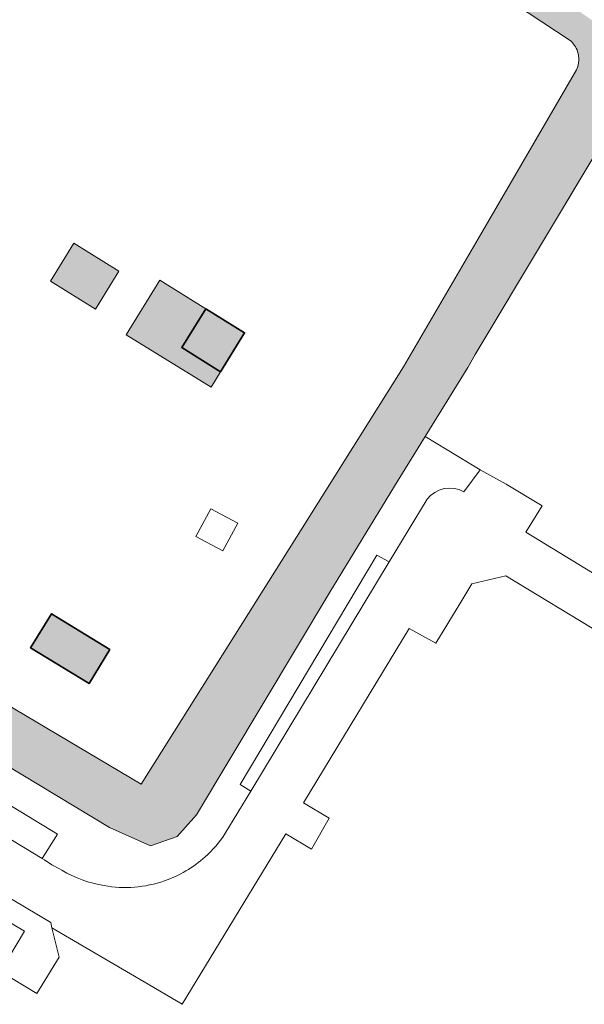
# Model space of a CAD drawing. Header units: metres. Extents: x 125349 to 128236, y 501602 to 503797.
# Tile 488 of 656: x 127280 to 127326, y 502188 to 502268. Entities that reach past the tile are written whole.
import ezdxf

# ---------------------------------------------------------------- set-up
doc = ezdxf.new("R2010")
doc.units = ezdxf.units.M
for name, color, linetype, lineweight in [('B-WE-GK-BESCHOEIING-G', 130, 'GK-BESCHOEIING-SO', 18), ('B-WE-GR-BEPLANTING_CULTUUR_HEESTERS-GV', 90, 'CONTINUOUS', 18), ('B-WE-OG-BEBOUWING-GV', 7, 'CONTINUOUS', 35), ('B-WE-OG-BEBOUWING_OVERBOUWING-GV', 7, 'CONTINUOUS', 18), ('B-WE-OG-BEBOUWING_SCHUUR-GV', 7, 'CONTINUOUS', 18), ('B-WE-OG-TERREIN_ERF-GV', 7, 'CONTINUOUS', 18), ('B-WE-OG-WATER_SLOOT-GV', 120, 'CONTINUOUS', 18), ('B-WE-VH-OPENVERHARDING_BETONSTRAATSTEEN-GV', 90, 'CONTINUOUS', 18)]:
    doc.layers.add(name, color=color, linetype=linetype, lineweight=lineweight)
for name, color, linetype, lineweight, true_color in [('B-WE-OG-BEBOUWING-V', 7, 'CONTINUOUS', 18, 0xcc646e), ('B-WE-OG-BEBOUWING_OVERBOUWING-V', 7, 'CONTINUOUS', 18, 0xcc646e), ('B-WE-OG-BEBOUWING_SCHUUR-V', 7, 'CONTINUOUS', 18, 0xcc646e), ('B-WE-OG-WATER_SLOOT-V', 7, 'CONTINUOUS', 18, 0x73e9ff)]:
    doc.layers.add(name, color=color, linetype=linetype, lineweight=lineweight, true_color=true_color)
doc.linetypes.add('GK-BESCHOEIING-SO', pattern='A,18,-3,[1,NLCS.SHX,S=0.6,R=0,X=0,Y=0],-3', length=24)

msp = doc.modelspace()

# ---------------------------------------------------------------- hatches: boundary and pattern name
at = {"layer": 'B-WE-OG-BEBOUWING-V'}
for points in [[(127294.961, 502244.336), (127293.014, 502241.189), (127296.161, 502239.243), (127298.108, 502242.389)], [(127287.214, 502216.778), (127282.484, 502219.674), (127280.796, 502216.918), (127285.526, 502214.022)]]:
    msp.add_hatch(color=256, dxfattribs=at).paths.add_polyline_path(points)
at = {"layer": 'B-WE-OG-BEBOUWING_OVERBOUWING-V'}
msp.add_hatch(color=256, dxfattribs=at).paths.add_polyline_path([(127291.247, 502246.633), (127288.528, 502242.238), (127295.389, 502237.994), (127296.161, 502239.243), (127293.014, 502241.189), (127294.961, 502244.336)])
at = {"layer": 'B-WE-OG-BEBOUWING_SCHUUR-V'}
msp.add_hatch(color=256, dxfattribs=at).paths.add_polyline_path([(127284.286, 502249.633), (127282.396, 502246.561), (127286.05, 502244.311), (127287.941, 502247.383)])
at = {"layer": 'B-WE-OG-WATER_SLOOT-V'}
h = msp.add_hatch(color=256, dxfattribs=at)
edge = h.paths.add_edge_path()
edge.add_line((127312.704, 502233.993), (127316.172, 502239.594))
edge.add_line((127316.172, 502239.594), (127316.746, 502240.633))
edge.add_line((127316.746, 502240.633), (127322.356, 502250))
edge.add_line((127322.356, 502250), (127336.035, 502272.822))
edge.add_line((127336.035, 502272.822), (127347.231, 502291.502))
edge.add_line((127347.231, 502291.502), (127346.735, 502291.91))
edge.add_line((127346.735, 502291.91), (127346.513, 502292.091))
edge.add_line((127346.513, 502292.091), (127347.583, 502293.957))
edge.add_line((127347.583, 502293.957), (127347.841, 502293.766))
edge.add_line((127347.841, 502293.766), (127348.513, 502293.59))
edge.add_line((127348.513, 502293.59), (127363.561, 502318.253))
edge.add_arc((127360.6593337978, 502320.9189920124), 3.940454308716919, 317.4238341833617, 354.5538091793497)
edge.add_arc((127360.9060276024, 502320.9161791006), 3.694664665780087, 354.2341360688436, 414.6052750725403)
edge.add_arc((127360.9075636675, 502320.9212053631), 3.689678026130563, 54.57951191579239, 65.06661571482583)
edge.add_line((127362.463, 502324.267), (127312.435, 502354.704))
edge.add_arc((127310.2174627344, 502351.0767094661), 4.251436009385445, 58.56054805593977, 76.69313770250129)
edge.add_arc((127310.3786932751, 502351.9399852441), 3.374487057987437, 75.98347310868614, 128.3055595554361)
edge.add_line((127308.287, 502354.588), (127308.177, 502354.497))
edge.add_line((127308.177, 502354.497), (127306.819, 502353.074))
edge.add_line((127306.819, 502353.074), (127324.096, 502341.727))
edge.add_line((127324.096, 502341.727), (127357.831, 502322.176))
edge.add_arc((127356.4217428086, 502319.5149947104), 3.01113848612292, 23.50656970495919, 62.09449409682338, ccw=False)
edge.add_arc((127357.4793217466, 502319.7492030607), 1.958881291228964, -31.249583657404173, 29.573881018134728, ccw=False)
edge.add_line((127359.154, 502318.733), (127356.25, 502313.917))
edge.add_line((127356.25, 502313.917), (127353.719, 502309.721))
edge.add_line((127353.719, 502309.721), (127345.24, 502295.539))
edge.add_line((127345.24, 502295.539), (127345.673, 502295.142))
edge.add_line((127345.673, 502295.142), (127345.894, 502294.962))
edge.add_line((127345.894, 502294.962), (127344.806, 502293.114))
edge.add_line((127344.806, 502293.114), (127344.536, 502293.244))
edge.add_line((127344.536, 502293.244), (127343.911, 502293.409))
edge.add_line((127343.911, 502293.409), (127330.752, 502271.657))
edge.add_line((127330.752, 502271.657), (127328.711, 502268.268))
edge.add_arc((127326.1101783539, 502270.6117122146), 3.50103701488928, 304.1396108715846, 317.9766263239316, ccw=False)
edge.add_arc((127327.1084437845, 502269.1146843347), 1.701807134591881, 233.99389691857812, 304.60800396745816, ccw=False)
edge.add_line((127326.108, 502267.738), (127315.376, 502275.195))
edge.add_line((127315.376, 502275.195), (127291.4, 502290.635))
edge.add_line((127291.4, 502290.635), (127265.017, 502308.136))
edge.add_line((127265.017, 502308.136), (127264.54, 502307.394))
edge.add_line((127264.54, 502307.394), (127263.836, 502306.618))
edge.add_line((127263.836, 502306.618), (127298.294, 502283.265))
edge.add_line((127298.294, 502283.265), (127324.454, 502266.038))
edge.add_arc((127322.8708561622, 502264.3289759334), 2.329615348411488, 20.635957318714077, 47.18971032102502, ccw=False)
edge.add_arc((127323.0598648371, 502264.527888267), 2.086059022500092, -24.3737047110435, 17.3509310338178, ccw=False)
edge.add_line((127324.96, 502263.667), (127317.003, 502250))
edge.add_line((127317.003, 502250), (127310.963, 502239.625))
edge.add_line((127310.963, 502239.625), (127303.344, 502227.541))
edge.add_line((127303.344, 502227.541), (127289.747, 502205.901))
edge.add_line((127289.747, 502205.901), (127255.744, 502226.065))
edge.add_line((127255.744, 502226.065), (127225.366, 502244.522))
edge.add_line((127225.366, 502244.522), (127215.506, 502250.665))
edge.add_line((127215.506, 502250.665), (127213.232, 502246.985))
edge.add_line((127213.232, 502246.985), (127287.165, 502202.382))
edge.add_line((127287.165, 502202.382), (127290.498, 502200.896))
edge.add_line((127290.498, 502200.896), (127292.657, 502201.665))
edge.add_line((127292.657, 502201.665), (127294.224, 502203.408))
edge.add_line((127294.224, 502203.408), (127305.012, 502221.412))
edge.add_line((127305.012, 502221.412), (127310.527, 502230.477))
edge.add_line((127310.527, 502230.477), (127312.704, 502233.993))

# ---------------------------------------------------------------- linework, layer by layer
at = {"layer": 'B-WE-GK-BESCHOEIING-G', "flags": 128}
for points in [[(127213.232, 502246.985), (127287.165, 502202.382), (127290.498, 502200.896), (127292.657, 502201.665), (127294.224, 502203.408), (127305.012, 502221.412), (127310.527, 502230.477), (127316.172, 502239.594), (127316.746, 502240.633), (127322.356, 502250), (127347.231, 502291.502)], [(127310.963, 502239.625), (127303.344, 502227.541), (127289.747, 502205.901), (127255.744, 502226.065)]]:
    msp.add_lwpolyline(points, dxfattribs=at)
at = {"layer": 'B-WE-GR-BEPLANTING_CULTUUR_HEESTERS-GV', "flags": 128}
for points in [[(127317.173, 502231.306), (127312.704, 502233.993), (127310.527, 502230.477), (127305.012, 502221.412), (127294.224, 502203.408), (127292.657, 502201.665), (127290.498, 502200.896), (127287.165, 502202.382), (127213.232, 502246.985), (127210.939, 502246.276), (127212.013, 502242.763), (127220.99, 502237.372), (127222.2, 502239.434), (127241.227, 502228.027), (127239.976, 502226.054), (127244.597, 502223.272), (127245.428, 502224.68), (127282.977, 502201.858), (127281.721, 502199.892)], [(127315.851, 502229.53), (127317.173, 502231.306)], [(127309.801, 502223.856), (127312.864, 502228.927)], [(127296.519, 502201.865), (127298.607, 502205.323), (127297.755, 502205.855), (127308.811, 502224.411), (127309.801, 502223.856)]]:
    msp.add_lwpolyline(points, dxfattribs=at)
at = {"layer": 'B-WE-GR-BEPLANTING_CULTUUR_HEESTERS-GV'}
for points in [[(127312.864, 502228.927, -0.373921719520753), (127315.851, 502229.53)], [(127294.902, 502200.004, 0.0615494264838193), (127296.519, 502201.865)], [(127291.616, 502198.071, 0.0982950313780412), (127294.902, 502200.004)], [(127281.721, 502199.892, 0.03411782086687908), (127283.332, 502198.923)], [(127283.332, 502198.923, 0.09121184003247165), (127286.731, 502197.685)], [(127286.731, 502197.685, 0.1289536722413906), (127291.616, 502198.071)]]:
    msp.add_lwpolyline(points, format="xyb", dxfattribs=at)
at = {"layer": 'B-WE-OG-BEBOUWING-GV', "flags": 128}
for points in [[(127294.961, 502244.336), (127293.014, 502241.189), (127296.161, 502239.243), (127298.108, 502242.389)], [(127287.214, 502216.778), (127282.484, 502219.674), (127280.796, 502216.918), (127285.526, 502214.022)]]:
    msp.add_lwpolyline(points, close=True, dxfattribs=at)
at = {"layer": 'B-WE-OG-BEBOUWING_OVERBOUWING-GV', "flags": 128}
msp.add_lwpolyline([(127291.247, 502246.633), (127288.528, 502242.238), (127295.389, 502237.994), (127296.161, 502239.243), (127293.014, 502241.189), (127294.961, 502244.336)], close=True, dxfattribs=at)
at = {"layer": 'B-WE-OG-BEBOUWING_SCHUUR-GV', "flags": 128}
msp.add_lwpolyline([(127284.286, 502249.633), (127282.396, 502246.561), (127286.05, 502244.311), (127287.941, 502247.383)], close=True, dxfattribs=at)
at = {"layer": 'B-WE-OG-TERREIN_ERF-GV', "flags": 128}
for points in [[(127324.454, 502266.038), (127298.294, 502283.265), (127263.836, 502306.618), (127264.54, 502307.394), (127262.62, 502308.658), (127261.013, 502309.858)], [(127225.366, 502244.522), (127255.744, 502226.065), (127289.747, 502205.901), (127303.344, 502227.541), (127310.963, 502239.625), (127317.003, 502250), (127324.96, 502263.667)], [(127278.44, 502195.12), (127280.31, 502193.99), (127278.35, 502190.74), (127281.3, 502188.95), (127283.09, 502191.9), (127282.522, 502194.265), (127282.42, 502194.69), (127279.31, 502196.57)]]:
    msp.add_lwpolyline(points, dxfattribs=at)
at = {"layer": 'B-WE-OG-TERREIN_ERF-GV'}
for points in [[(127325.051, 502265.15, 0.1163838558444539), (127324.454, 502266.038)], [(127324.96, 502263.667, 0.1840965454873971), (127325.051, 502265.15)]]:
    msp.add_lwpolyline(points, format="xyb", dxfattribs=at)
at = {"layer": 'B-WE-OG-TERREIN_ERF-GV', "flags": 128}
for points in [[(127294.961, 502244.336), (127298.108, 502242.389), (127296.161, 502239.243), (127293.014, 502241.189)], [(127294.168, 502225.915), (127295.382, 502228.165), (127297.547, 502226.996), (127296.333, 502224.746)], [(127287.214, 502216.778), (127285.526, 502214.022), (127280.796, 502216.918), (127282.484, 502219.674)]]:
    msp.add_lwpolyline(points, close=True, dxfattribs=at)
at = {"layer": 'B-WE-OG-WATER_SLOOT-GV', "flags": 128}
for points in [[(127312.704, 502233.993), (127316.172, 502239.594), (127316.746, 502240.633), (127322.356, 502250), (127336.035, 502272.822), (127347.231, 502291.502), (127346.735, 502291.91), (127346.513, 502292.091), (127347.583, 502293.957), (127347.841, 502293.766), (127348.513, 502293.59)], [(127298.294, 502283.265), (127324.454, 502266.038)], [(127324.96, 502263.667), (127317.003, 502250), (127310.963, 502239.625), (127303.344, 502227.541), (127289.747, 502205.901), (127255.744, 502226.065), (127225.366, 502244.522), (127215.506, 502250.665), (127213.232, 502246.985), (127287.165, 502202.382), (127290.498, 502200.896), (127292.657, 502201.665), (127294.224, 502203.408), (127305.012, 502221.412), (127310.527, 502230.477), (127312.704, 502233.993)]]:
    msp.add_lwpolyline(points, dxfattribs=at)
at = {"layer": 'B-WE-OG-WATER_SLOOT-GV'}
for points in [[(127324.454, 502266.038, -0.1163838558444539), (127325.051, 502265.15)], [(127325.051, 502265.15, -0.184096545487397), (127324.96, 502263.667)]]:
    msp.add_lwpolyline(points, format="xyb", dxfattribs=at)
at = {"layer": 'B-WE-VH-OPENVERHARDING_BETONSTRAATSTEEN-GV', "flags": 128}
for points in [[(127341.975, 502211.434), (127340.314, 502212.427), (127339.592, 502214.852), (127320.867, 502226.273), (127322.192, 502228.402), (127319.275, 502230.157), (127317.173, 502231.306), (127315.851, 502229.53)], [(127312.864, 502228.927), (127309.801, 502223.856), (127298.607, 502205.323)], [(127281.721, 502199.892), (127244.207, 502222.612), (127239.632, 502225.423), (127237.554, 502221.874), (127279.31, 502196.57), (127282.42, 502194.69), (127282.522, 502194.265), (127289.975, 502189.896), (127293.059, 502188.088), (127301.437, 502201.873), (127303.516, 502200.644), (127304.95, 502203.142), (127302.861, 502204.37), (127311.419, 502218.488), (127313.581, 502217.28), (127315.51, 502220.46), (127316.494, 502222.087), (127319.232, 502222.732), (127334.714, 502213.367)], [(127298.607, 502205.323), (127296.519, 502201.865)]]:
    msp.add_lwpolyline(points, dxfattribs=at)
at = {"layer": 'B-WE-VH-OPENVERHARDING_BETONSTRAATSTEEN-GV'}
for points in [[(127315.851, 502229.53, 0.373921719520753), (127312.864, 502228.927)], [(127296.519, 502201.865, -0.06154942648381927), (127294.902, 502200.004)], [(127294.902, 502200.004, -0.09829503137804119), (127291.616, 502198.071)], [(127283.332, 502198.923, -0.03411782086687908), (127281.721, 502199.892)], [(127286.731, 502197.685, -0.09121184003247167), (127283.332, 502198.923)], [(127291.616, 502198.071, -0.1289536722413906), (127286.731, 502197.685)]]:
    msp.add_lwpolyline(points, format="xyb", dxfattribs=at)
at = {"layer": 'B-WE-VH-OPENVERHARDING_BETONSTRAATSTEEN-GV', "flags": 128}
msp.add_lwpolyline([(127281.721, 502199.892), (127282.977, 502201.858), (127245.428, 502224.68), (127244.597, 502223.272), (127244.207, 502222.612)], close=True, dxfattribs=at)

doc.saveas('drawing.dxf')
